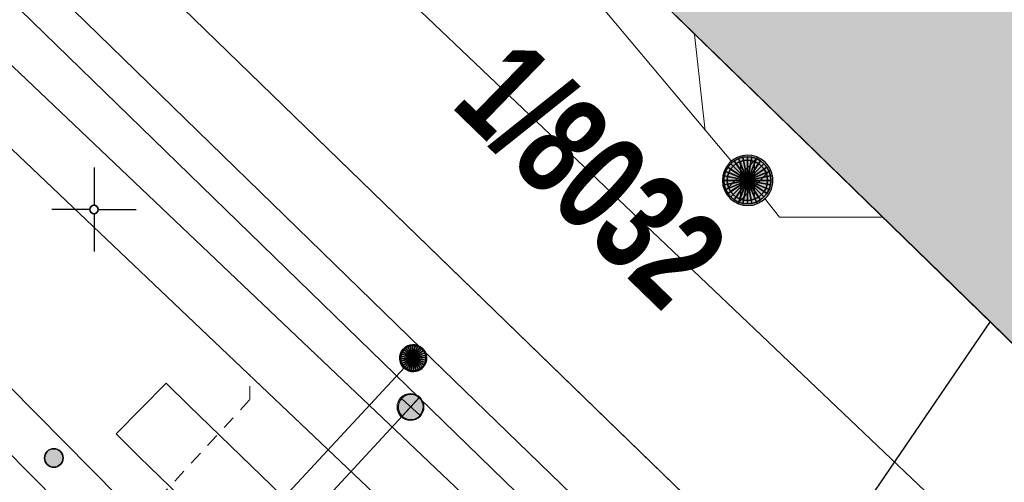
# Model space of a CAD drawing. Header units: metres. Extents: x 2695560 to 2696939, y 1260491 to 1262050.
# Tile 282 of 656: x 2695874.87 to 2695889.49, y 1260895.75 to 1260902.63. Entities that reach past the tile are written whole.
import ezdxf

# ---------------------------------------------------------------- set-up
doc = ezdxf.new("R2010")
doc.units = ezdxf.units.M
doc.linetypes.add('AUSGEZOGEN', pattern=[0])
doc.linetypes.add('VERDECKT2_S2', pattern=[0.36, 0.2, -0.16])
for name, color, linetype in [('XR$1$AV_Gebäudeflächen (BB)', 7, 'AUSGEZOGEN'), ('XR$1$AV_Grundstück-Nr.', 7, 'AUSGEZOGEN'), ('XR$1$AV_Koordinatennetzpunkte', 7, 'AUSGEZOGEN'), ('XR$1$AV_Linien (BB)', 7, 'AUSGEZOGEN'), ('XR$1$AW_LK_Schachtdeckel', 24, 'AUSGEZOGEN'), ('XR$1$EW_LK_Knoten', 1, 'AUSGEZOGEN'), ('XR$1$GA_LK_Absperrarmatur', 32, 'AUSGEZOGEN'), ('XR$1$Liegenschaftsgrenzen', 7, 'AUSGEZOGEN'), ('XR$1$PFAW', 255, 'AUSGEZOGEN'), ('XR$1$PFGA', 255, 'AUSGEZOGEN'), ('XR$1$PFWA', 255, 'AUSGEZOGEN'), ('XR$1$RAEW', 8, 'AUSGEZOGEN'), ('XR$1$RP_Abstandslinie', 7, 'AUSGEZOGEN'), ('XR$1$WA_LK_Absperrarmatur', 171, 'AUSGEZOGEN')]:
    doc.layers.add(name, color=color, linetype=linetype)
for name, color, linetype, lineweight in [('XR$2$ABW-Linie-R-genau', 4, 'AUSGEZOGEN', 18), ('XR$2$ABW-Linie-R-ungenau', 4, 'VERDECKT2_S2', 18), ('XR$2$ABW-LinieFlaeche-R-genau', 4, 'AUSGEZOGEN', 18), ('XR$2$ABW-Punkt', 6, 'AUSGEZOGEN', 18), ('XR$2$ELE-Flaeche-oberirdisch', 1, 'AUSGEZOGEN', 18), ('XR$2$GAS-Linie-genau', 12, 'AUSGEZOGEN', 18), ('XR$2$GAS-Punkt', 12, 'AUSGEZOGEN', 18), ('XR$2$KOM-Linie-U-genau', 91, 'AUSGEZOGEN', 18), ('XR$2$WAS-Linie-genau', 5, 'AUSGEZOGEN', 18), ('XR$2$WAS-Punkt', 5, 'AUSGEZOGEN', 18)]:
    doc.layers.add(name, color=color, linetype=linetype, lineweight=lineweight)
doc.styles.add('ARIAL', font='arial.ttf')

# ---------------------------------------------------------------- blocks, each defined once
blk = doc.blocks.new('COMPLEXOBJECT_1313')
at = {"layer": 'XR$1$Liegenschaftsgrenzen', "color": 7, "linetype": 'AUSGEZOGEN', "transparency": 33554687}
blk.add_line((5874.33, 10904.93), (5886.46, 10893.15), dxfattribs=at)
blk = doc.blocks.new('BAV2041')
at = {"color": 7, "transparency": 33554687}
for p, q in [((0, 0.5), (0, 0.05)), ((-0.05, 0), (-0.5, 0)), ((0.05, 0), (0.5, 0)), ((0, -0.05), (0, -0.5))]:
    blk.add_line(p, q, dxfattribs=at)
blk.add_circle((0, 0), 0.05, dxfattribs=at)
for start, end in [(90, 270), (270, 90)]:
    blk.add_arc((0, 0), 0.05, start, end, dxfattribs=at)
blk = doc.blocks.new('BAW2090')
at = {"layer": 'XR$1$PFAW', "lineweight": 25, "transparency": 33554687}
blk.add_hatch(color=7, dxfattribs=at).paths.add_polyline_path([(0.5, 0), (0.49, 0.101), (0.459, 0.197), (0.41, 0.286), (0.344, 0.362), (0.264, 0.424), (0.174, 0.469), (0.076, 0.494), (-0.025, 0.499), (-0.125, 0.484), (-0.22, 0.449), (-0.306, 0.395), (-0.379, 0.326), (-0.437, 0.243), (-0.477, 0.15), (-0.497, 0.051), (-0.497, -0.051), (-0.477, -0.15), (-0.437, -0.243), (-0.379, -0.326), (-0.306, -0.395), (-0.22, -0.449), (-0.125, -0.484), (-0.025, -0.499), (0.076, -0.494), (0.174, -0.469), (0.264, -0.424), (0.344, -0.362), (0.41, -0.286), (0.459, -0.197), (0.49, -0.101)])
at = {"lineweight": 25, "transparency": 33554687}
for p, q in [((-0.177, 0.468), (-0.177, -0.468)), ((0.179, 0.467), (0.177, -0.468))]:
    blk.add_line(p, q, dxfattribs=at)
for start, end in [(90, 180), (0, 90), (180, 270), (270, 0)]:
    blk.add_arc((0, 0), 0.5, start, end, dxfattribs=at)
blk = doc.blocks.new('BWA965')
at = {"layer": 'XR$1$PFWA', "transparency": 33554687}
blk.add_hatch(color=7, dxfattribs=at).paths.add_polyline_path([(0, 0.5), (-0.051, 0.497), (-0.101, 0.49), (-0.15, 0.477), (-0.197, 0.459), (-0.243, 0.437), (-0.286, 0.41), (-0.326, 0.379), (-0.362, 0.344), (-0.395, 0.306), (-0.424, 0.264), (-0.449, 0.22), (-0.469, 0.174), (-0.484, 0.125), (-0.494, 0.076), (-0.499, 0.025), (-0.499, -0.025), (-0.494, -0.076), (-0.484, -0.125), (-0.469, -0.174), (-0.449, -0.22), (-0.424, -0.264), (-0.395, -0.306), (-0.362, -0.344), (-0.326, -0.379), (-0.286, -0.41), (-0.243, -0.437), (-0.197, -0.459), (-0.15, -0.477), (-0.101, -0.49), (-0.051, -0.497), (0, -0.5), (0.051, -0.497), (0.101, -0.49), (0.15, -0.477), (0.197, -0.459), (0.243, -0.437), (0.286, -0.41), (0.326, -0.379), (0.362, -0.344), (0.395, -0.306), (0.424, -0.264), (0.449, -0.22), (0.469, -0.174), (0.484, -0.125), (0.494, -0.076), (0.499, -0.025), (0.499, 0.025), (0.494, 0.076), (0.484, 0.125), (0.469, 0.174), (0.449, 0.22), (0.424, 0.264), (0.395, 0.306), (0.362, 0.344), (0.326, 0.379), (0.286, 0.41), (0.243, 0.437), (0.197, 0.459), (0.15, 0.477), (0.101, 0.49), (0.051, 0.497)])
at = {"transparency": 33554687}
blk.add_line((0, 0.5), (0, -0.5), dxfattribs=at)
for start, end in [(90, 270), (270, 90)]:
    blk.add_arc((0, 0), 0.5, start, end, dxfattribs=at)
blk = doc.blocks.new('BGA965')
at = {"layer": 'XR$1$PFGA', "transparency": 33554687}
blk.add_hatch(color=7, dxfattribs=at).paths.add_polyline_path([(0.5, 0), (0.49, 0.101), (0.459, 0.197), (0.41, 0.286), (0.344, 0.362), (0.264, 0.424), (0.174, 0.469), (0.076, 0.494), (-0.025, 0.499), (-0.125, 0.484), (-0.22, 0.449), (-0.306, 0.395), (-0.379, 0.326), (-0.437, 0.243), (-0.477, 0.15), (-0.497, 0.051), (-0.497, -0.051), (-0.477, -0.15), (-0.437, -0.243), (-0.379, -0.326), (-0.306, -0.395), (-0.22, -0.449), (-0.125, -0.484), (-0.025, -0.499), (0.076, -0.494), (0.174, -0.469), (0.264, -0.424), (0.344, -0.362), (0.41, -0.286), (0.459, -0.197), (0.49, -0.101)])
at = {"color": 32, "transparency": 33554687}
blk.add_line((0, 0.5), (0, -0.5), dxfattribs=at)
for start, end in [(90, 270), (270, 90)]:
    blk.add_arc((0, 0), 0.5, start, end, dxfattribs=at)
at = {"layer": 'XR$1$PFGA', "transparency": 33554687}
blk.add_circle((0, 0), 0.5, dxfattribs=at)
blk = doc.blocks.new('BEW957')
at = {"layer": 'XR$1$RAEW', "transparency": 33554687}
blk.add_hatch(color=1, dxfattribs=at).paths.add_polyline_path([(-0.5, 0), (-0.497, -0.051), (-0.49, -0.101), (-0.477, -0.15), (-0.459, -0.197), (-0.437, -0.243), (-0.41, -0.286), (-0.379, -0.326), (-0.344, -0.362), (-0.306, -0.395), (-0.264, -0.424), (-0.22, -0.449), (-0.174, -0.469), (-0.125, -0.484), (-0.076, -0.494), (-0.025, -0.499), (0.025, -0.499), (0.076, -0.494), (0.125, -0.484), (0.174, -0.469), (0.22, -0.449), (0.264, -0.424), (0.306, -0.395), (0.344, -0.362), (0.379, -0.326), (0.41, -0.286), (0.437, -0.243), (0.459, -0.197), (0.477, -0.15), (0.49, -0.101), (0.497, -0.051), (0.5, 0), (0.497, 0.051), (0.49, 0.101), (0.477, 0.15), (0.459, 0.197), (0.437, 0.243), (0.41, 0.286), (0.379, 0.326), (0.344, 0.362), (0.306, 0.395), (0.264, 0.424), (0.22, 0.449), (0.174, 0.469), (0.125, 0.484), (0.076, 0.494), (0.025, 0.499), (-0.025, 0.499), (-0.076, 0.494), (-0.125, 0.484), (-0.174, 0.469), (-0.22, 0.449), (-0.264, 0.424), (-0.306, 0.395), (-0.344, 0.362), (-0.379, 0.326), (-0.41, 0.286), (-0.437, 0.243), (-0.459, 0.197), (-0.477, 0.15), (-0.49, 0.101), (-0.497, 0.051)])
at = {"color": 1, "transparency": 33554687}
for start, end in [(90, 180), (180, 270), (0, 90), (270, 0)]:
    blk.add_arc((0, 0), 0.5, start, end, dxfattribs=at)
at = {"layer": 'XR$1$RAEW', "color": 1, "transparency": 33554687}
blk.add_circle((0, 0), 0.5, dxfattribs=at)
blk = doc.blocks.new('GAS-ABSPERRORGAN')
at = {"layer": 'XR$2$GAS-Punkt', "linetype": 'AUSGEZOGEN', "lineweight": 25, "transparency": 33554687}
blk.add_line((0, 200, 2500), (0, -200, 2500), dxfattribs=at)
for points in [[(-111, 166, 2500), (0, 0, 2500), (-141, 141, 2500)], [(-111, 166), (0, 0), (-141, 141)], [(-111, 166, 2500), (-111, 166), (-141, 141), (-141, 141, 2500)], [(-77, 185, 2500), (0, 0, 2500), (-111, 166, 2500)], [(-77, 185), (0, 0), (-111, 166)], [(-77, 185, 2500), (-77, 185), (-111, 166), (-111, 166, 2500)], [(-39, 196, 2500), (0, 0, 2500), (-77, 185, 2500)], [(-39, 196), (0, 0), (-77, 185)], [(-39, 196, 2500), (-39, 196), (-77, 185), (-77, 185, 2500)], [(0, 200, 2500), (0, 0, 2500), (-39, 196, 2500)], [(0, 200), (0, 0), (-39, 196)], [(0, 200, 2500), (0, 200), (-39, 196), (-39, 196, 2500)], [(39, 196, 2500), (0, 0, 2500), (0, 200, 2500)], [(39, 196), (0, 0), (0, 200)], [(39, 196, 2500), (39, 196), (0, 200), (0, 200, 2500)], [(77, 185, 2500), (0, 0, 2500), (39, 196, 2500)], [(77, 185), (0, 0), (39, 196)], [(111, 166, 2500), (0, 0, 2500), (77, 185, 2500)], [(111, 166), (0, 0), (77, 185)], [(141, 141, 2500), (0, 0, 2500), (111, 166, 2500)], [(141, 141), (0, 0), (111, 166)], [(77, 185, 2500), (77, 185), (39, 196), (39, 196, 2500)], [(111, 166, 2500), (111, 166), (77, 185), (77, 185, 2500)], [(141, 141, 2500), (141, 141), (111, 166), (111, 166, 2500)], [(-196, 39, 2500), (0, 0, 2500), (-200, 0, 2500)], [(-196, 39), (0, 0), (-200, 0)], [(-196, 39, 2500), (-196, 39), (-200, 0), (-200, 0, 2500)], [(-200, 0, 2500), (0, 0, 2500), (-196, -39, 2500)], [(-200, 0), (0, 0), (-196, -39)], [(-185, 77, 2500), (0, 0, 2500), (-196, 39, 2500)], [(-185, 77), (0, 0), (-196, 39)], [(-185, 77, 2500), (-185, 77), (-196, 39), (-196, 39, 2500)], [(-196, -39, 2500), (0, 0, 2500), (-185, -77, 2500)], [(-196, -39), (0, 0), (-185, -77)], [(-166, 111, 2500), (0, 0, 2500), (-185, 77, 2500)], [(-166, 111), (0, 0), (-185, 77)], [(-166, 111, 2500), (-166, 111), (-185, 77), (-185, 77, 2500)], [(-185, -77, 2500), (0, 0, 2500), (-166, -111, 2500)], [(-185, -77), (0, 0), (-166, -111)], [(-141, 141, 2500), (0, 0, 2500), (-166, 111, 2500)], [(-141, 141), (0, 0), (-166, 111)], [(-141, 141, 2500), (-141, 141), (-166, 111), (-166, 111, 2500)], [(-166, -111, 2500), (0, 0, 2500), (-141, -141, 2500)], [(-166, -111), (0, 0), (-141, -141)], [(-141, -141, 2500), (0, 0, 2500), (-111, -166, 2500)], [(-141, -141), (0, 0), (-111, -166)], [(-111, -166, 2500), (0, 0, 2500), (-77, -185, 2500)], [(-111, -166), (0, 0), (-77, -185)], [(-77, -185, 2500), (0, 0, 2500), (-39, -196, 2500)], [(-77, -185), (0, 0), (-39, -196)], [(-39, -196, 2500), (0, 0, 2500), (0, -200, 2500)], [(-39, -196), (0, 0), (0, -200)], [(166, 111, 2500), (0, 0, 2500), (141, 141, 2500)], [(166, 111), (0, 0), (141, 141)], [(185, 77, 2500), (0, 0, 2500), (166, 111, 2500)], [(185, 77), (0, 0), (166, 111)], [(196, 39, 2500), (0, 0, 2500), (185, 77, 2500)], [(196, 39), (0, 0), (185, 77)], [(200, 0, 2500), (0, 0, 2500), (196, 39, 2500)], [(200, 0), (0, 0), (196, 39)], [(0, -200, 2500), (0, 0, 2500), (39, -196, 2500)], [(39, -196, 2500), (0, 0, 2500), (77, -185, 2500)], [(77, -185, 2500), (0, 0, 2500), (111, -166, 2500)], [(111, -166, 2500), (0, 0, 2500), (141, -141, 2500)], [(141, -141, 2500), (0, 0, 2500), (166, -111, 2500)], [(166, -111, 2500), (0, 0, 2500), (185, -77, 2500)], [(185, -77, 2500), (0, 0, 2500), (196, -39, 2500)], [(196, -39, 2500), (0, 0, 2500), (200, 0, 2500)], [(0, -200), (0, 0), (39, -196)], [(39, -196), (0, 0), (77, -185)], [(77, -185), (0, 0), (111, -166)], [(111, -166), (0, 0), (141, -141)], [(141, -141), (0, 0), (166, -111)], [(166, -111), (0, 0), (185, -77)], [(185, -77), (0, 0), (196, -39)], [(196, -39), (0, 0), (200, 0)], [(166, 111, 2500), (166, 111), (141, 141), (141, 141, 2500)], [(185, 77, 2500), (185, 77), (166, 111), (166, 111, 2500)], [(196, 39, 2500), (196, 39), (185, 77), (185, 77, 2500)], [(200, 0, 2500), (200, 0), (196, 39), (196, 39, 2500)], [(-200, 0, 2500), (-200, 0), (-196, -39), (-196, -39, 2500)], [(-196, -39, 2500), (-196, -39), (-185, -77), (-185, -77, 2500)], [(-185, -77, 2500), (-185, -77), (-166, -111), (-166, -111, 2500)], [(-166, -111, 2500), (-166, -111), (-141, -141), (-141, -141, 2500)], [(-141, -141, 2500), (-141, -141), (-111, -166), (-111, -166, 2500)], [(111, -166, 2500), (111, -166), (141, -141), (141, -141, 2500)], [(141, -141, 2500), (141, -141), (166, -111), (166, -111, 2500)], [(166, -111, 2500), (166, -111), (185, -77), (185, -77, 2500)], [(185, -77, 2500), (185, -77), (196, -39), (196, -39, 2500)], [(196, -39, 2500), (196, -39), (200, 0), (200, 0, 2500)], [(-111, -166, 2500), (-111, -166), (-77, -185), (-77, -185, 2500)], [(-77, -185, 2500), (-77, -185), (-39, -196), (-39, -196, 2500)], [(-39, -196, 2500), (-39, -196), (0, -200), (0, -200, 2500)], [(0, -200, 2500), (0, -200), (39, -196), (39, -196, 2500)], [(39, -196, 2500), (39, -196), (77, -185), (77, -185, 2500)], [(77, -185, 2500), (77, -185), (111, -166), (111, -166, 2500)]]:
    blk.add_3dface(points, dxfattribs=at)
blk = doc.blocks.new('WAS-ABSPERRORGAN')
at = {"layer": 'XR$2$WAS-Punkt', "linetype": 'AUSGEZOGEN', "transparency": 33554687}
for p, q in [((0, 200, 2500), (0, -200, 2500)), ((0, 0), (0, 0))]:
    blk.add_line(p, q, dxfattribs=at)
blk.add_circle((0, 0, 502500), 200, dxfattribs=at)
blk = doc.blocks.new('ABW-OELABSCHEIDER')
at = {"layer": 'XR$2$ABW-Punkt', "linetype": 'AUSGEZOGEN', "lineweight": 25, "transparency": 33554687}
for p, q in [((-100, 283, 2500), (-100, -283, 2500)), ((100, 283, 2500), (100, -283, 2500))]:
    blk.add_line(p, q, dxfattribs=at)
for points in [[(-59, 294, 2500), (0, 0, 2500), (-115, 277, 2500)], [(-59, 294), (0, 0), (-115, 277)], [(-59, 294, 2500), (-59, 294), (-115, 277), (-115, 277, 2500)], [(0, 300, 2500), (0, 0, 2500), (-59, 294, 2500)], [(0, 300), (0, 0), (-59, 294)], [(0, 300, 2500), (0, 300), (-59, 294), (-59, 294, 2500)], [(59, 294, 2500), (0, 0, 2500), (0, 300, 2500)], [(59, 294), (0, 0), (0, 300)], [(59, 294, 2500), (59, 294), (0, 300), (0, 300, 2500)], [(115, 277, 2500), (0, 0, 2500), (59, 294, 2500)], [(115, 277), (0, 0), (59, 294)], [(115, 277, 2500), (115, 277), (59, 294), (59, 294, 2500)], [(-249, 167, 2500), (0, 0, 2500), (-277, 115, 2500)], [(-249, 167), (0, 0), (-277, 115)], [(-249, 167, 2500), (-249, 167), (-277, 115), (-277, 115, 2500)], [(-212, 212, 2500), (0, 0, 2500), (-249, 167, 2500)], [(-212, 212), (0, 0), (-249, 167)], [(-212, 212, 2500), (-212, 212), (-249, 167), (-249, 167, 2500)], [(-167, 249, 2500), (0, 0, 2500), (-212, 212, 2500)], [(-167, 249), (0, 0), (-212, 212)], [(-167, 249, 2500), (-167, 249), (-212, 212), (-212, 212, 2500)], [(-115, 277, 2500), (0, 0, 2500), (-167, 249, 2500)], [(-115, 277), (0, 0), (-167, 249)], [(-115, 277, 2500), (-115, 277), (-167, 249), (-167, 249, 2500)], [(167, 249, 2500), (0, 0, 2500), (115, 277, 2500)], [(167, 249), (0, 0), (115, 277)], [(212, 212, 2500), (0, 0, 2500), (167, 249, 2500)], [(212, 212), (0, 0), (167, 249)], [(249, 167, 2500), (0, 0, 2500), (212, 212, 2500)], [(249, 167), (0, 0), (212, 212)], [(277, 115, 2500), (0, 0, 2500), (249, 167, 2500)], [(277, 115), (0, 0), (249, 167)], [(167, 249, 2500), (167, 249), (115, 277), (115, 277, 2500)], [(212, 212, 2500), (212, 212), (167, 249), (167, 249, 2500)], [(249, 167, 2500), (249, 167), (212, 212), (212, 212, 2500)], [(277, 115, 2500), (277, 115), (249, 167), (249, 167, 2500)], [(-294, 59, 2500), (0, 0, 2500), (-300, 0, 2500)], [(-294, 59), (0, 0), (-300, 0)], [(-294, 59, 2500), (-294, 59), (-300, 0), (-300, 0, 2500)], [(-277, 115, 2500), (0, 0, 2500), (-294, 59, 2500)], [(-277, 115), (0, 0), (-294, 59)], [(-277, 115, 2500), (-277, 115), (-294, 59), (-294, 59, 2500)], [(294, 59, 2500), (0, 0, 2500), (277, 115, 2500)], [(294, 59), (0, 0), (277, 115)], [(300, 0, 2500), (0, 0, 2500), (294, 59, 2500)], [(300, 0), (0, 0), (294, 59)], [(294, 59, 2500), (294, 59), (277, 115), (277, 115, 2500)], [(300, 0, 2500), (300, 0), (294, 59), (294, 59, 2500)], [(-300, 0, 2500), (0, 0, 2500), (-294, -59, 2500)], [(-300, 0), (0, 0), (-294, -59)], [(-300, 0, 2500), (-300, 0), (-294, -59), (-294, -59, 2500)], [(-294, -59, 2500), (0, 0, 2500), (-277, -115, 2500)], [(-294, -59), (0, 0), (-277, -115)], [(-294, -59, 2500), (-294, -59), (-277, -115), (-277, -115, 2500)], [(-277, -115, 2500), (0, 0, 2500), (-249, -167, 2500)], [(-277, -115), (0, 0), (-249, -167)], [(-277, -115, 2500), (-277, -115), (-249, -167), (-249, -167, 2500)], [(-249, -167, 2500), (0, 0, 2500), (-212, -212, 2500)], [(-249, -167), (0, 0), (-212, -212)], [(-212, -212, 2500), (0, 0, 2500), (-167, -249, 2500)], [(-212, -212), (0, 0), (-167, -249)], [(-167, -249, 2500), (0, 0, 2500), (-115, -277, 2500)], [(-167, -249), (0, 0), (-115, -277)], [(-115, -277, 2500), (0, 0, 2500), (-59, -294, 2500)], [(-115, -277), (0, 0), (-59, -294)], [(-59, -294, 2500), (0, 0, 2500), (0, -300, 2500)], [(-59, -294), (0, 0), (0, -300)], [(0, -300, 2500), (0, 0, 2500), (59, -294, 2500)], [(59, -294, 2500), (0, 0, 2500), (115, -277, 2500)], [(115, -277, 2500), (0, 0, 2500), (167, -249, 2500)], [(167, -249, 2500), (0, 0, 2500), (212, -212, 2500)], [(212, -212, 2500), (0, 0, 2500), (249, -167, 2500)], [(249, -167, 2500), (0, 0, 2500), (277, -115, 2500)], [(277, -115, 2500), (0, 0, 2500), (294, -59, 2500)], [(294, -59, 2500), (0, 0, 2500), (300, 0, 2500)], [(0, -300), (0, 0), (59, -294)], [(59, -294), (0, 0), (115, -277)], [(115, -277), (0, 0), (167, -249)], [(167, -249), (0, 0), (212, -212)], [(212, -212), (0, 0), (249, -167)], [(249, -167), (0, 0), (277, -115)], [(277, -115), (0, 0), (294, -59)], [(294, -59), (0, 0), (300, 0)], [(249, -167, 2500), (249, -167), (277, -115), (277, -115, 2500)], [(277, -115, 2500), (277, -115), (294, -59), (294, -59, 2500)], [(294, -59, 2500), (294, -59), (300, 0), (300, 0, 2500)], [(-249, -167, 2500), (-249, -167), (-212, -212), (-212, -212, 2500)], [(-212, -212, 2500), (-212, -212), (-167, -249), (-167, -249, 2500)], [(-167, -249, 2500), (-167, -249), (-115, -277), (-115, -277, 2500)], [(-115, -277, 2500), (-115, -277), (-59, -294), (-59, -294, 2500)], [(59, -294, 2500), (59, -294), (115, -277), (115, -277, 2500)], [(115, -277, 2500), (115, -277), (167, -249), (167, -249, 2500)], [(167, -249, 2500), (167, -249), (212, -212), (212, -212, 2500)], [(212, -212, 2500), (212, -212), (249, -167), (249, -167, 2500)], [(-59, -294, 2500), (-59, -294), (0, -300), (0, -300, 2500)], [(0, -300, 2500), (0, -300), (59, -294), (59, -294, 2500)]]:
    blk.add_3dface(points, dxfattribs=at)
blk = doc.blocks.new('ABW-DECKEL')
at = {"layer": 'XR$2$ABW-Punkt', "linetype": 'AUSGEZOGEN', "lineweight": 25, "transparency": 33554687}
for points in [[(-134, 323, 2500), (0, 0, 2500), (-194, 291, 2500)], [(-134, 323), (0, 0), (-194, 291)], [(-134, 323, 2500), (-134, 323), (-194, 291), (-194, 291, 2500)], [(-68, 343, 2500), (0, 0, 2500), (-134, 323, 2500)], [(-68, 343), (0, 0), (-134, 323)], [(-68, 343, 2500), (-68, 343), (-134, 323), (-134, 323, 2500)], [(0, 350, 2500), (0, 0, 2500), (-68, 343, 2500)], [(0, 350), (0, 0), (-68, 343)], [(0, 350, 2500), (0, 350), (-68, 343), (-68, 343, 2500)], [(68, 343, 2500), (0, 0, 2500), (0, 350, 2500)], [(68, 343), (0, 0), (0, 350)], [(68, 343, 2500), (68, 343), (0, 350), (0, 350, 2500)], [(134, 323, 2500), (0, 0, 2500), (68, 343, 2500)], [(134, 323), (0, 0), (68, 343)], [(194, 291, 2500), (0, 0, 2500), (134, 323, 2500)], [(194, 291), (0, 0), (134, 323)], [(134, 323, 2500), (134, 323), (68, 343), (68, 343, 2500)], [(194, 291, 2500), (194, 291), (134, 323), (134, 323, 2500)], [(-291, 194, 2500), (0, 0, 2500), (-323, 134, 2500)], [(-291, 194), (0, 0), (-323, 134)], [(-291, 194, 2500), (-291, 194), (-323, 134), (-323, 134, 2500)], [(-247, 247, 2500), (0, 0, 2500), (-291, 194, 2500)], [(-247, 247), (0, 0), (-291, 194)], [(-247, 247, 2500), (-247, 247), (-291, 194), (-291, 194, 2500)], [(-194, 291, 2500), (0, 0, 2500), (-247, 247, 2500)], [(-194, 291), (0, 0), (-247, 247)], [(-194, 291, 2500), (-194, 291), (-247, 247), (-247, 247, 2500)], [(247, 247, 2500), (0, 0, 2500), (194, 291, 2500)], [(247, 247), (0, 0), (194, 291)], [(291, 194, 2500), (0, 0, 2500), (247, 247, 2500)], [(291, 194), (0, 0), (247, 247)], [(323, 134, 2500), (0, 0, 2500), (291, 194, 2500)], [(323, 134), (0, 0), (291, 194)], [(247, 247, 2500), (247, 247), (194, 291), (194, 291, 2500)], [(291, 194, 2500), (291, 194), (247, 247), (247, 247, 2500)], [(323, 134, 2500), (323, 134), (291, 194), (291, 194, 2500)], [(-343, 68, 2500), (0, 0, 2500), (-350, 0, 2500)], [(-343, 68), (0, 0), (-350, 0)], [(-343, 68, 2500), (-343, 68), (-350, 0), (-350, 0, 2500)], [(-350, 0, 2500), (0, 0, 2500), (-343, -68, 2500)], [(-350, 0), (0, 0), (-343, -68)], [(-323, 134, 2500), (0, 0, 2500), (-343, 68, 2500)], [(-323, 134), (0, 0), (-343, 68)], [(-323, 134, 2500), (-323, 134), (-343, 68), (-343, 68, 2500)], [(-343, -68, 2500), (0, 0, 2500), (-323, -134, 2500)], [(-343, -68), (0, 0), (-323, -134)], [(-323, -134, 2500), (0, 0, 2500), (-291, -194, 2500)], [(-323, -134), (0, 0), (-291, -194)], [(-291, -194, 2500), (0, 0, 2500), (-247, -247, 2500)], [(-291, -194), (0, 0), (-247, -247)], [(-247, -247, 2500), (0, 0, 2500), (-194, -291, 2500)], [(-247, -247), (0, 0), (-194, -291)], [(-194, -291, 2500), (0, 0, 2500), (-134, -323, 2500)], [(-194, -291), (0, 0), (-134, -323)], [(-134, -323, 2500), (0, 0, 2500), (-68, -343, 2500)], [(-134, -323), (0, 0), (-68, -343)], [(-68, -343, 2500), (0, 0, 2500), (0, -350, 2500)], [(-68, -343), (0, 0), (0, -350)], [(343, 68, 2500), (0, 0, 2500), (323, 134, 2500)], [(343, 68), (0, 0), (323, 134)], [(350, 0, 2500), (0, 0, 2500), (343, 68, 2500)], [(350, 0), (0, 0), (343, 68)], [(0, -350, 2500), (0, 0, 2500), (68, -343, 2500)], [(68, -343, 2500), (0, 0, 2500), (134, -323, 2500)], [(134, -323, 2500), (0, 0, 2500), (194, -291, 2500)], [(194, -291, 2500), (0, 0, 2500), (247, -247, 2500)], [(247, -247, 2500), (0, 0, 2500), (291, -194, 2500)], [(291, -194, 2500), (0, 0, 2500), (323, -134, 2500)], [(323, -134, 2500), (0, 0, 2500), (343, -68, 2500)], [(343, -68, 2500), (0, 0, 2500), (350, 0, 2500)], [(0, -350), (0, 0), (68, -343)], [(68, -343), (0, 0), (134, -323)], [(134, -323), (0, 0), (194, -291)], [(194, -291), (0, 0), (247, -247)], [(247, -247), (0, 0), (291, -194)], [(291, -194), (0, 0), (323, -134)], [(323, -134), (0, 0), (343, -68)], [(343, -68), (0, 0), (350, 0)], [(343, 68, 2500), (343, 68), (323, 134), (323, 134, 2500)], [(350, 0, 2500), (350, 0), (343, 68), (343, 68, 2500)], [(-350, 0, 2500), (-350, 0), (-343, -68), (-343, -68, 2500)], [(-343, -68, 2500), (-343, -68), (-323, -134), (-323, -134, 2500)], [(-323, -134, 2500), (-323, -134), (-291, -194), (-291, -194, 2500)], [(291, -194, 2500), (291, -194), (323, -134), (323, -134, 2500)], [(323, -134, 2500), (323, -134), (343, -68), (343, -68, 2500)], [(343, -68, 2500), (343, -68), (350, 0), (350, 0, 2500)], [(-291, -194, 2500), (-291, -194), (-247, -247), (-247, -247, 2500)], [(-247, -247, 2500), (-247, -247), (-194, -291), (-194, -291, 2500)], [(-194, -291, 2500), (-194, -291), (-134, -323), (-134, -323, 2500)], [(134, -323, 2500), (134, -323), (194, -291), (194, -291, 2500)], [(194, -291, 2500), (194, -291), (247, -247), (247, -247, 2500)], [(247, -247, 2500), (247, -247), (291, -194), (291, -194, 2500)], [(-134, -323, 2500), (-134, -323), (-68, -343), (-68, -343, 2500)], [(-68, -343, 2500), (-68, -343), (0, -350), (0, -350, 2500)], [(0, -350, 2500), (0, -350), (68, -343), (68, -343, 2500)], [(68, -343, 2500), (68, -343), (134, -323), (134, -323, 2500)]]:
    blk.add_3dface(points, dxfattribs=at)

msp = doc.modelspace()

# ---------------------------------------------------------------- hatches: boundary and pattern name
at = {"layer": 'XR$1$AV_Gebäudeflächen (BB)', "true_color": 0xd2d2d2, "transparency": 33554687}
msp.add_hatch(color=254, dxfattribs=at).paths.add_polyline_path([(2695886.95, 1260916.691), (2695878.81, 1260908.35), (2695889.285, 1260898.143), (2695889.7, 1260897.738), (2695897.839, 1260906.089)])

# ---------------------------------------------------------------- linework, layer by layer
at = {"layer": 'XR$1$AV_Linien (BB)', "color": 7, "linetype": 'AUSGEZOGEN', "transparency": 33554687}
for q in [(2695878.81, 1260908.35), (2695886.418, 1260893.942)]:
    msp.add_line((2695889.285, 1260898.143), q, dxfattribs=at)
for points in [[(2695886.418, 1260893.942), (2695875.3, 1260904.74), (2695873.33, 1260906.66), (2695862.041, 1260917.688)], [(2695886.95, 1260916.691), (2695897.839, 1260906.089), (2695889.7, 1260897.738), (2695889.285, 1260898.143)]]:
    msp.add_lwpolyline(points, dxfattribs=at)
at = {"layer": 'XR$1$RP_Abstandslinie', "color": 7, "linetype": 'AUSGEZOGEN', "transparency": 33554687}
msp.add_lwpolyline([(2695843.48, 1260942.78), (2695890.27, 1260897.18), (2695911.05, 1260921.43), (2695932.14, 1260946.05), (2695910.22, 1260967.67), (2695889.01, 1260988.6)], dxfattribs=at)
at = {"layer": 'XR$2$ABW-Linie-R-genau', "linetype": 'AUSGEZOGEN', "transparency": 33554687}
for p, q in [((2695883.006, 1260903.431), (2695885.457, 1260900.51)), ((2695884.892, 1260902.41), (2695885.049, 1260900.981))]:
    msp.add_line(p, q, dxfattribs=at)
msp.add_lwpolyline([(2695885.934, 1260899.98), (2695886.153, 1260899.696), (2695887.675, 1260899.696)], dxfattribs=at)
at = {"layer": 'XR$2$ABW-Linie-R-ungenau', "linetype": 'VERDECKT2_S2', "transparency": 33554687}
msp.add_lwpolyline([(2695872.049, 1260890.211), (2695878.287, 1260896.984), (2695878.287, 1260897.354)], dxfattribs=at)
at = {"layer": 'XR$2$ABW-LinieFlaeche-R-genau', "linetype": 'AUSGEZOGEN', "transparency": 33554687}
msp.add_lwpolyline([(2695880.912, 1260894.846), (2695878.16, 1260897.462), (2695826.413, 1260946.698), (2695827.033, 1260947.35), (2695878.78, 1260898.114), (2695881.532, 1260895.498), (2695880.912, 1260894.846)], close=True, dxfattribs=at)
at = {"layer": 'XR$2$ELE-Flaeche-oberirdisch', "transparency": 33554687}
for points in [[(2695880.8, 1260891.196), (2695876.76, 1260895.107), (2695873.874, 1260898.027), (2695872.855, 1260899.058), (2695871.912, 1260900.012), (2695871.414, 1260899.52), (2695872.357, 1260898.566), (2695873.376, 1260897.535), (2695876.268, 1260894.609), (2695880.324, 1260890.683), (2695880.8, 1260891.196)], [(2695876.298, 1260896.474), (2695876.643, 1260896.132), (2695877.718, 1260895.092), (2695891.732, 1260881.496), (2695891.968, 1260881.27), (2695892.7, 1260882.038), (2695892.466, 1260882.26), (2695878.456, 1260895.852), (2695877.385, 1260896.89), (2695877.044, 1260897.227), (2695876.298, 1260896.474)]]:
    msp.add_lwpolyline(points, close=True, dxfattribs=at)
at = {"layer": 'XR$2$GAS-Linie-genau', "linetype": 'AUSGEZOGEN', "transparency": 33554687}
for p, q in [((2695861.148, 1260916.924), (2695880.838, 1260897.737)), ((2695880.838, 1260897.737), (2695880.711, 1260897.599))]:
    msp.add_line(p, q, dxfattribs=at)
for points in [[(2695880.838, 1260897.737), (2695891.048, 1260887.835), (2695891.665, 1260887.068)], [(2695880.711, 1260897.599), (2695875.74, 1260892.235), (2695875.304, 1260890.47), (2695873.777, 1260888.716)]]:
    msp.add_lwpolyline(points, dxfattribs=at)
at = {"layer": 'XR$2$KOM-Linie-U-genau', "linetype": 'AUSGEZOGEN', "transparency": 33554687}
msp.add_line((2695891.634, 1260892.468), (2695880.72, 1260902.855), dxfattribs=at)
at = {"layer": 'XR$2$WAS-Linie-genau', "linetype": 'AUSGEZOGEN', "transparency": 33554687}
for p, q in [((2695880.799, 1260897.01), (2695861.102, 1260916.186)), ((2695880.799, 1260897.01), (2695880.672, 1260896.872)), ((2695890.117, 1260887.951), (2695880.799, 1260897.01))]:
    msp.add_line(p, q, dxfattribs=at)
msp.add_lwpolyline([(2695880.672, 1260896.872), (2695876.155, 1260891.98), (2695875.788, 1260890.212), (2695874.17, 1260888.376)], dxfattribs=at)

# ---------------------------------------------------------------- block references
at = {"layer": 'XR$1$AV_Koordinatennetzpunkte', "color": 7, "linetype": 'AUSGEZOGEN', "lineweight": -3, "transparency": 33554687, "xscale": 1.25, "yscale": 1.25}
msp.add_blockref('BAV2041', (2695875.97, 1260899.81), dxfattribs=at)
at = {"layer": 'XR$1$AW_LK_Schachtdeckel', "color": 24, "linetype": 'AUSGEZOGEN', "lineweight": -3, "transparency": 33554687, "xscale": 0.7499999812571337, "yscale": 0.7499999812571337, "rotation": 315.7852519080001}
msp.add_blockref('BAW2090', (2695885.681, 1260900.243), dxfattribs=at)
at = {"layer": 'XR$1$EW_LK_Knoten', "color": 1, "linetype": 'AUSGEZOGEN', "lineweight": -3, "transparency": 33554687, "xscale": 0.2749999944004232, "yscale": 0.2749999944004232}
msp.add_blockref('BEW957', (2695875.373, 1260896.115), dxfattribs=at)
at = {"layer": 'XR$1$GA_LK_Absperrarmatur', "color": 32, "linetype": 'AUSGEZOGEN', "lineweight": -3, "transparency": 33554687, "xscale": 0.3749999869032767, "yscale": 0.3749999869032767, "rotation": 227.1824999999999}
msp.add_blockref('BGA965', (2695880.715, 1260897.599), dxfattribs=at)
at = {"layer": 'XR$1$Liegenschaftsgrenzen', "color": 7, "linetype": 'AUSGEZOGEN', "lineweight": -3, "transparency": 33554687}
msp.add_blockref('COMPLEXOBJECT_1313', (2690000.97, 1249999.81), dxfattribs=at)
at = {"layer": 'XR$1$WA_LK_Absperrarmatur', "color": 171, "linetype": 'AUSGEZOGEN', "lineweight": -3, "transparency": 33554687, "xscale": 0.3749999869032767, "yscale": 0.3749999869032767, "rotation": 227.2849333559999}
msp.add_blockref('BWA965', (2695880.676, 1260896.872), dxfattribs=at)
at = {"layer": 'XR$2$ABW-Punkt', "color": 6, "linetype": 'AUSGEZOGEN', "lineweight": 18, "transparency": 33554687, "xscale": 0.001, "yscale": 0.001, "zscale": 0.001, "rotation": 360}
for name in ['ABW-DECKEL', 'ABW-OELABSCHEIDER']:
    msp.add_blockref(name, (2695885.677, 1260900.243), dxfattribs=at)
at = {"layer": 'XR$2$GAS-Punkt', "color": 12, "linetype": 'AUSGEZOGEN', "lineweight": 18, "transparency": 33554687, "xscale": 0.001, "yscale": 0.001, "zscale": 0.001, "rotation": 137.2}
msp.add_blockref('GAS-ABSPERRORGAN', (2695880.711, 1260897.599), dxfattribs=at)
at = {"layer": 'XR$2$WAS-Punkt', "color": 5, "linetype": 'AUSGEZOGEN', "lineweight": 18, "transparency": 33554687, "xscale": 0.0009999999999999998, "yscale": 0.0009999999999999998, "zscale": 0.001, "rotation": 137.3}
msp.add_blockref('WAS-ABSPERRORGAN', (2695880.672, 1260896.872), dxfattribs=at)

# ---------------------------------------------------------------- texts
at = {"layer": 'XR$1$AV_Grundstück-Nr.', "color": 7, "transparency": 33554687, "insert": (2695883.348, 1260900.322), "char_height": 1.48491, "width": 4.98214, "attachment_point": 5, "rotation": 315.8388, "style": 'ARIAL'}
msp.add_mtext('\\A1;{\\fArial|i0|b1;\\H1.484908;\\W0.700000;\\C7;1/8032}\\P', dxfattribs=at)

doc.saveas('drawing.dxf')
